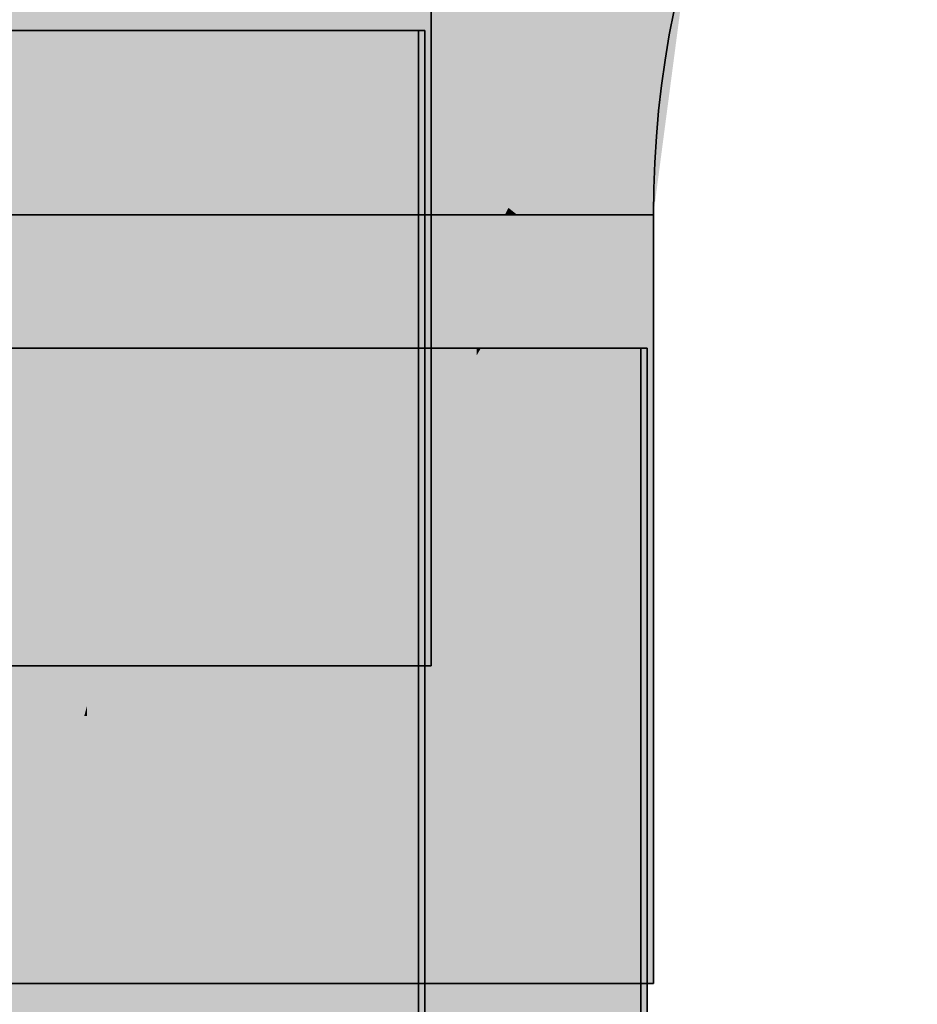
# Model space of a CAD drawing. Extents: x -350 to 540, y -53 to 541.
# Tile 465 of 569: x 248.36 to 249.77, y 205.87 to 207.42. Entities that reach past the tile are written whole.
import ezdxf
from ezdxf.lldxf.tags import DXFTag

# ---------------------------------------------------------------- set-up
doc = ezdxf.new("R2010")
doc.units = 0
doc.layers.get('0').update_dxf_attribs({"lineweight": 35})
for name, color, linetype, lineweight, true_color in [('L_Bauteil', 7, 'Continuous', 35, 0xababab), ('L_Bauteil-Shading', 7, 'Continuous', 35, 0xababab), ('L_Zuluft', 6, 'Continuous', 35, 0xff00ff), ('L_Zuluft-Shading', 6, 'Continuous', 35, 0xff00ff)]:
    doc.layers.add(name, color=color, linetype=linetype, lineweight=lineweight, true_color=true_color)
tags = doc.linetypes.add('STRICHPUNKT2', pattern=[12.7, 6.35, -3.175, 0, -3.175]).pattern_tags.tags
tags[10:11] = [DXFTag(74, 4), DXFTag(75, 0), DXFTag(340, '0'), DXFTag(46, 0.0), DXFTag(50, 0.0), DXFTag(44, 0.0), DXFTag(45, 0.0)]
tags[8:9] = [DXFTag(74, 4), DXFTag(75, 0), DXFTag(340, '0'), DXFTag(46, 0.0), DXFTag(50, 0.0), DXFTag(44, 0.0), DXFTag(45, 0.0)]
tags[6:7] = [DXFTag(74, 4), DXFTag(75, 0), DXFTag(340, '0'), DXFTag(46, 0.0), DXFTag(50, 0.0), DXFTag(44, 0.0), DXFTag(45, 0.0)]
tags[4:5] = [DXFTag(74, 4), DXFTag(75, 0), DXFTag(340, '0'), DXFTag(46, 0.0), DXFTag(50, 0.0), DXFTag(44, 0.0), DXFTag(45, 0.0)]

# ---------------------------------------------------------------- blocks, each defined once
blk = doc.blocks.new('3D-Ansicht-A06HSWBANL', base_point=(172.3963, 139.9809))
at = {"layer": 'L_Bauteil-Shading', "color": 9, "true_color": 0xb3bbc4}
for points in [[(248.4391, 207.4024), (248.2265, 207.4024), (248.4391, 206.321), (248.2556, 206.3081)], [(248.2333, 207.2898), (248.3204, 207.002), (248.2765, 207.4024), (248.4442, 207.4024)], [(248.4442, 207.4024), (248.3204, 207.002), (248.4447, 207), (248.4, 206.739)], [(248.4442, 207.4024), (248.4447, 207), (248.4447, 207.4024)], [(248.2474, 206.7656), (248.4, 206.739), (248.3204, 207.002)], [(248.4, 206.739), (248.4447, 206.5914), (248.4447, 207)], [(248.3611, 206.8809), (248.3604, 206.9024), (248.3604, 206.8803)], [(248.3863, 206.9024), (248.3604, 206.9024), (248.3611, 206.8809)], [(248.6336, 206.4102), (248.6336, 206.9024), (248.3611, 206.8809), (248.3863, 206.9024)], [(248.3776, 206.5133), (248.3642, 206.9024), (248.3642, 206.4824)], [(248.3974, 206.5589), (248.3974, 206.9024), (248.3776, 206.5133), (248.3642, 206.9024)], [(248.5717, 206.9024), (248.3974, 206.9024), (248.3974, 206.6953)], [(248.3974, 206.6953), (248.6391, 206.9024), (248.5717, 206.9024)], [(248.6391, 206.9024), (248.3974, 206.6953), (248.6391, 206.7803), (248.408, 206.3549)], [(248.3891, 206.0635), (248.3611, 206.8809), (248.3604, 206.0229), (248.3604, 206.8803)], [(248.6336, 206.4102), (248.3611, 206.8809), (248.3891, 206.0635)], [(248.408, 206.3549), (248.4299, 205.6487), (248.6391, 206.7803), (248.6391, 206.1157)], [(248.2474, 206.7656), (248.2517, 206.6049), (248.4, 206.739), (248.3755, 206.5962)], [(248.3755, 206.5962), (248.4447, 206.5914), (248.4, 206.739)], [(248.3974, 206.6953), (248.3974, 206.3355), (248.408, 206.3549)], [(248.4447, 206.5914), (248.2517, 206.6049), (248.4447, 206.3791), (248.2575, 206.389)], [(248.3974, 205.9366), (248.3974, 206.5589), (248.3776, 206.5133)], [(248.3974, 198.9024), (248.3974, 205.9366), (248.3642, 206.4824), (248.3776, 206.5133)], [(248.3974, 198.9024), (248.3642, 206.4824), (248.3642, 198.9024)], [(248.3891, 206.0635), (248.436, 204.6902), (248.6336, 206.4102), (248.6336, 205.2033)], [(248.3743, 203), (248.2575, 206.389), (248.3508, 202.9049)], [(248.2575, 206.389), (248.3743, 203), (248.4447, 206.3791), (248.4447, 203.2859)], [(248.3974, 206.3355), (248.4299, 205.6487), (248.408, 206.3549)], [(248.3974, 206.3355), (248.3974, 205.9366), (248.4299, 205.6487), (248.4089, 205.6019)], [(248.4391, 206.321), (248.2556, 206.3081), (248.4391, 206.1086), (248.2613, 206.093)], [(248.4391, 205.2896), (248.4391, 206.1086), (248.2797, 205.4007), (248.2613, 206.093)], [(248.6391, 204.9397), (248.6391, 206.1157), (248.4809, 204.0039), (248.4299, 205.6487)], [(248.3604, 206.0229), (248.3604, 204.494), (248.3891, 206.0635), (248.436, 204.6902)], [(248.4089, 205.6019), (248.3974, 205.9366), (248.3974, 205.5762)]]:
    blk.add_solid(points, dxfattribs=at)
at = {"layer": 'L_Bauteil-Shading', "color": 253, "true_color": 0xa9b0b9}
for points in [[(248.4391, 206.321), (248.4597, 206.3232), (248.4391, 207.4024), (248.4639, 206.3386)], [(248.5022, 206.478), (248.4391, 207.4024), (248.4639, 206.3386)], [(248.5022, 206.478), (248.6255, 206.9804), (248.4391, 207.4024), (248.6255, 207.4024)], [(248.4534, 207.0319), (248.4447, 207.4024), (248.4447, 207)], [(248.5545, 207.4024), (248.4447, 207.4024), (248.4534, 207.0319)], [(248.4638, 206.5893), (248.5545, 207.4024), (248.4534, 207.0319)], [(248.4638, 206.5893), (248.6326, 207.2641), (248.5545, 207.4024), (248.6326, 207.4024)], [(248.6326, 207.2641), (248.4638, 206.5893), (248.5414, 206.5809)], [(248.6326, 206.5711), (248.6326, 207.2641), (248.5414, 206.5809)], [(248.4447, 206.5914), (248.4638, 206.5893), (248.4447, 207), (248.4534, 207.0319)], [(248.6126, 206.8807), (248.6255, 206.9804), (248.5022, 206.478)], [(248.6255, 206.3411), (248.6255, 206.9804), (248.5414, 206.332)], [(248.873, 206.9024), (248.6336, 206.9024), (248.873, 206.7644), (248.6477, 206.4311)], [(248.6477, 206.4311), (248.6336, 206.9024), (248.6336, 206.4102)], [(248.6427, 206.7857), (248.6391, 206.9024), (248.6391, 206.7803)], [(248.7187, 206.9024), (248.6391, 206.9024), (248.6427, 206.7857)], [(248.8801, 206.6299), (248.8801, 206.9024), (248.6427, 206.7857), (248.7187, 206.9024)], [(248.5414, 206.332), (248.6126, 206.8807), (248.4643, 206.3237), (248.5022, 206.478)], [(248.6391, 206.1157), (248.6614, 206.1632), (248.6391, 206.7803), (248.6427, 206.7857)], [(248.8801, 206.6299), (248.6427, 206.7857), (248.6614, 206.1632)], [(248.873, 206.7644), (248.6477, 206.4311), (248.873, 205.8483), (248.6806, 205.3301)], [(248.8801, 206.1477), (248.8801, 206.6299), (248.6905, 205.1972), (248.6614, 206.1632)], [(248.4688, 206.3769), (248.4638, 206.5893), (248.4447, 206.3791), (248.4447, 206.5914)], [(248.6326, 206.5711), (248.4638, 206.5893), (248.6326, 206.362), (248.4688, 206.3769)], [(248.4643, 206.3237), (248.5022, 206.478), (248.4639, 206.3386)], [(248.6806, 205.3301), (248.6477, 206.4311), (248.6336, 205.2033), (248.6336, 206.4102)], [(248.529, 203.8117), (248.4688, 206.3769), (248.4447, 203.2859), (248.4447, 206.3791)], [(248.6326, 204.4573), (248.6326, 206.362), (248.529, 203.8117), (248.4688, 206.3769)], [(248.4597, 206.3232), (248.4643, 206.3237), (248.4639, 206.3386)], [(248.6255, 206.3411), (248.4643, 206.3237), (248.6255, 206.132), (248.4692, 206.1124)], [(248.4692, 206.1124), (248.4643, 206.3237), (248.4391, 206.1086), (248.4391, 206.321)], [(248.6905, 205.1972), (248.6614, 206.1632), (248.6391, 204.9397), (248.6391, 206.1157)], [(248.8801, 204.6234), (248.8801, 206.1477), (248.737, 203.6539), (248.6905, 205.1972)], [(248.6255, 205.0902), (248.6255, 206.132), (248.4896, 205.2356), (248.4692, 206.1124)], [(248.4692, 206.1124), (248.4391, 206.1086), (248.4896, 205.2356), (248.4391, 205.2896)]]:
    blk.add_solid(points, dxfattribs=at)
at = {"layer": 'L_Bauteil-Shading', "color": 253, "true_color": 0x9ca2aa}
for points in [[(248.6326, 207.0349), (248.6255, 207.4024), (248.6255, 206.9804)], [(248.6799, 207.4024), (248.6255, 207.4024), (248.6326, 207.0349)], [(248.6349, 207.2814), (248.6326, 207.4024), (248.6326, 207.2641)], [(248.6512, 207.4024), (248.6326, 207.4024), (248.6349, 207.2814)], [(248.7785, 206.3657), (248.7785, 207.4024), (248.6326, 207.0349), (248.6799, 207.4024)], [(248.6349, 207.2814), (248.7696, 206.6295), (248.7868, 207.4024), (248.7868, 206.8148)], [(248.6349, 207.2814), (248.7868, 207.4024), (248.6512, 207.4024)], [(248.6326, 206.5711), (248.6487, 206.5685), (248.6326, 207.2641), (248.6349, 207.2814)], [(248.6487, 206.5685), (248.7623, 206.5503), (248.6349, 207.2814), (248.7696, 206.6295)], [(248.6255, 206.3411), (248.6458, 206.3444), (248.6255, 206.9804), (248.6326, 207.0349)], [(248.7785, 206.3657), (248.6326, 207.0349), (248.6458, 206.3444)], [(248.8763, 206.7695), (248.873, 206.9024), (248.873, 206.7644)], [(248.9613, 206.9024), (248.873, 206.9024), (248.8763, 206.7695)], [(249.0695, 206.4044), (249.0695, 206.9024), (248.8763, 206.7695), (248.9613, 206.9024)], [(248.8865, 206.6428), (248.8801, 206.9024), (248.8801, 206.6299)], [(249.0164, 206.9024), (248.8801, 206.9024), (248.8865, 206.6428)], [(248.8865, 206.6428), (249.0778, 206.9024), (249.0164, 206.9024)], [(248.8865, 206.6428), (248.9474, 206.4011), (249.0778, 206.9024), (249.0778, 206.8916)], [(248.9474, 206.4011), (249.0778, 205.8844), (249.0778, 206.8916)], [(248.7696, 206.6295), (248.7868, 206.5463), (248.7868, 206.8148)], [(248.8972, 205.9168), (248.8763, 206.7695), (248.873, 205.8483), (248.873, 206.7644)], [(249.0695, 206.4044), (248.8763, 206.7695), (248.8972, 205.9168)], [(248.7623, 206.5503), (248.7868, 206.5463), (248.7696, 206.6295)], [(248.8971, 206.2119), (248.8865, 206.6428), (248.8801, 206.1477), (248.8801, 206.6299)], [(248.9474, 206.4011), (248.8865, 206.6428), (248.8971, 206.2119)], [(248.6527, 206.3592), (248.6487, 206.5685), (248.6326, 206.362), (248.6326, 206.5711)], [(248.7868, 206.5463), (248.6487, 206.5685), (248.7868, 206.34), (248.6527, 206.3592)], [(248.9287, 204.9337), (249.0778, 205.8844), (248.8971, 206.2119), (248.9474, 206.4011)], [(248.8972, 205.9168), (248.9654, 203.1422), (249.0695, 206.4044), (249.0695, 204.0601)], [(248.7785, 206.3657), (248.6458, 206.3444), (248.7785, 206.1592), (248.6497, 206.1363)], [(248.6407, 204.5327), (248.6326, 206.362), (248.6326, 204.4573)], [(248.6326, 206.362), (248.6407, 204.5327), (248.6527, 206.3592), (248.6808, 204.9032)], [(248.7868, 205.8846), (248.7868, 206.34), (248.6808, 204.9032), (248.6527, 206.3592)], [(248.6497, 206.1363), (248.6458, 206.3444), (248.6255, 206.132), (248.6255, 206.3411)], [(248.8801, 204.6234), (248.9287, 204.9337), (248.8801, 206.1477), (248.8971, 206.2119)], [(248.7785, 206.1592), (248.7024, 206.1456), (248.7785, 199.4024), (248.7024, 203.381)], [(248.6497, 206.1363), (248.6255, 206.132), (248.6711, 205.0178), (248.656, 205.0419)], [(248.7024, 204.9681), (248.7024, 206.1456), (248.6711, 205.0178), (248.6497, 206.1363)], [(248.656, 205.0419), (248.6255, 206.132), (248.6255, 205.0902)], [(248.873, 205.8483), (248.873, 202.3282), (248.8972, 205.9168), (248.9654, 203.1422)], [(248.6808, 204.9032), (248.713, 203.2311), (248.7868, 205.8846), (248.7868, 203.4482)], [(249.0778, 198.9024), (249.0778, 205.8844), (248.9287, 204.9337)]]:
    blk.add_solid(points, dxfattribs=at)
at = {"layer": 'L_Bauteil-Shading', "color": 252, "true_color": 0x8c9299}
for points in [[(248.7932, 206.3693), (248.7785, 207.4024), (248.7785, 206.3657)], [(248.8922, 206.6068), (248.8922, 207.4024), (248.7932, 206.3693), (248.7785, 207.4024)], [(248.7942, 206.888), (248.7868, 207.4024), (248.7868, 206.8148)], [(248.846, 207.4024), (248.7868, 207.4024), (248.7942, 206.888)], [(248.7942, 206.888), (248.9014, 207.4024), (248.846, 207.4024)], [(248.7942, 206.888), (248.8569, 206.6714), (248.9014, 207.4024), (248.9014, 207.3452)], [(248.8569, 206.6714), (248.9014, 206.5181), (248.9014, 207.3452)], [(249.0781, 206.4306), (249.0695, 206.9024), (249.0695, 206.4044)], [(249.2155, 206.9024), (249.0695, 206.9024), (249.2155, 206.85), (249.0781, 206.4306)], [(249.078, 206.8919), (249.0778, 206.9024), (249.0778, 206.8916)], [(249.0842, 206.9024), (249.0778, 206.9024), (249.078, 206.8919)], [(249.078, 206.8919), (249.207, 206.7457), (249.0842, 206.9024), (249.207, 206.9024)], [(249.207, 206.7457), (249.2247, 206.7256), (249.207, 206.9024), (249.2247, 206.9024)], [(248.7868, 206.5463), (248.7991, 206.5433), (248.7868, 206.8148), (248.7942, 206.888)], [(248.7991, 206.5433), (248.8477, 206.5313), (248.7942, 206.888), (248.8569, 206.6714)], [(249.0778, 205.8844), (249.0947, 205.9813), (249.0778, 206.8916), (249.078, 206.8919)], [(249.0947, 205.9813), (249.207, 206.6241), (249.078, 206.8919), (249.207, 206.7457)], [(249.2155, 206.85), (249.0781, 206.4306), (249.2155, 205.4423), (249.1137, 204.4789)], [(249.207, 206.6241), (249.2247, 206.7256), (249.207, 206.7457)], [(249.2247, 206.7256), (249.207, 206.6241), (249.2247, 198.9024), (249.207, 199.8682)], [(248.8477, 206.5313), (248.9014, 206.5181), (248.8569, 206.6714)], [(249.207, 206.6241), (249.0947, 205.9813), (249.207, 199.8682)], [(248.8922, 206.6068), (248.7932, 206.3693), (248.8775, 206.39)], [(248.8922, 206.3937), (248.8922, 206.6068), (248.8775, 206.39)], [(248.8021, 206.3365), (248.7991, 206.5433), (248.7868, 206.34), (248.7868, 206.5463)], [(248.9014, 206.5181), (248.7991, 206.5433), (248.9014, 206.3137), (248.8021, 206.3365)], [(249.1137, 204.4789), (249.0781, 206.4306), (249.0695, 204.0601), (249.0695, 206.4044)], [(248.8922, 206.3937), (248.7932, 206.3693), (248.8922, 206.1891), (248.7961, 206.1638)], [(248.7961, 206.1638), (248.7932, 206.3693), (248.7785, 206.1592), (248.7785, 206.3657)], [(248.8049, 206.1413), (248.8021, 206.3365), (248.7868, 205.8846), (248.7868, 206.34)], [(248.8183, 206.3327), (248.8021, 206.3365), (248.8049, 206.1413)], [(248.8049, 206.1413), (248.84, 203.6884), (248.8183, 206.3327), (248.8479, 203.724)], [(248.8183, 206.3327), (248.8479, 203.724), (248.9014, 206.3137), (248.9014, 203.9657)], [(248.8606, 204.6471), (248.8606, 206.1808), (248.8161, 204.7556), (248.7961, 206.1638)], [(248.8922, 206.1891), (248.8606, 206.1808), (248.8922, 199.4024), (248.8606, 201.6219)], [(248.7898, 206.1622), (248.7785, 206.1592), (248.7898, 205.5319)], [(248.7898, 205.5319), (248.7785, 206.1592), (248.7898, 199.4024), (248.7785, 199.4024)], [(248.8161, 204.7556), (248.7961, 206.1638), (248.7898, 205.5319), (248.7898, 206.1622)], [(248.7868, 205.8846), (248.7868, 203.4482), (248.8049, 206.1413), (248.84, 203.6884)], [(249.0778, 198.9024), (249.207, 198.9024), (249.0947, 205.9813), (249.207, 199.8682)], [(249.0778, 198.9024), (249.0947, 205.9813), (249.0778, 205.8844)]]:
    blk.add_solid(points, dxfattribs=at)
at = {"layer": 'L_Bauteil-Shading', "color": 8, "true_color": 0x7b8086}
for points in [[(248.8982, 206.7081), (248.8922, 207.4024), (248.8922, 206.6068)], [(248.9399, 207.4024), (248.8922, 207.4024), (248.8982, 206.7081)], [(248.8982, 206.7081), (248.9499, 206.4783), (248.9621, 207.4024), (248.9621, 206.8158)], [(248.8982, 206.7081), (248.9621, 207.4024), (248.9399, 207.4024)], [(248.9018, 207.3505), (248.9014, 207.4024), (248.9014, 207.3452)], [(248.9063, 207.4024), (248.9014, 207.4024), (248.9018, 207.3505)], [(248.9018, 207.3505), (248.945, 206.819), (248.9063, 207.4024), (248.9629, 207.4024)], [(248.945, 206.819), (248.972, 206.4875), (248.9629, 207.4024), (248.972, 207.4024)], [(248.9014, 206.5181), (248.9092, 206.5147), (248.9014, 207.3452), (248.9018, 207.3505)], [(248.9092, 206.5147), (248.9354, 206.5034), (248.9018, 207.3505), (248.945, 206.819)], [(249.2161, 206.852), (249.2155, 206.9024), (249.2155, 206.85)], [(249.2303, 206.9024), (249.2155, 206.9024), (249.2161, 206.852)], [(249.3054, 206.4217), (249.3054, 206.9024), (249.2161, 206.852), (249.2303, 206.9024)], [(249.2267, 206.7338), (249.2247, 206.9024), (249.2247, 206.7256)], [(249.2267, 206.7338), (249.2357, 206.7726), (249.2247, 206.9024), (249.2357, 206.9024)], [(249.2357, 206.7726), (249.2659, 206.9024), (249.2357, 206.9024)], [(249.3152, 198.9024), (249.3152, 206.9024), (249.2357, 206.7726), (249.2659, 206.9024)], [(249.2301, 205.6016), (249.2161, 206.852), (249.2155, 205.4423), (249.2155, 206.85)], [(249.3054, 206.4217), (249.2161, 206.852), (249.2301, 205.6016)], [(248.9354, 206.5034), (248.972, 206.4875), (248.945, 206.819)], [(248.9499, 206.4783), (248.9621, 206.424), (248.9621, 206.8158)], [(249.2357, 206.7726), (249.2267, 206.7338), (249.2357, 205.9366)], [(249.3152, 198.9024), (249.2357, 206.7726), (249.2357, 205.9366)], [(249.2247, 198.9024), (249.2357, 198.9024), (249.2267, 206.7338), (249.2357, 205.9366)], [(249.2247, 198.9024), (249.2267, 206.7338), (249.2247, 206.7256)], [(248.8922, 206.3937), (248.9009, 206.3975), (248.8922, 206.6068), (248.8982, 206.7081)], [(248.9009, 206.3975), (248.9477, 206.4178), (248.8982, 206.7081), (248.9499, 206.4783)], [(248.911, 206.3097), (248.9092, 206.5147), (248.9014, 206.3137), (248.9014, 206.5181)], [(248.972, 206.4875), (248.9092, 206.5147), (248.972, 206.2843), (248.911, 206.3097)], [(248.9477, 206.4178), (248.9621, 206.424), (248.9499, 206.4783)], [(248.9621, 206.424), (248.9009, 206.3975), (248.9621, 206.2207), (248.9027, 206.1939)], [(249.2944, 199.8805), (249.3054, 198.9024), (249.2944, 206.3019), (249.3054, 206.4217)], [(248.9027, 206.1939), (248.9009, 206.3975), (248.8922, 206.1891), (248.8922, 206.3937)], [(248.9267, 204.1675), (248.911, 206.3097), (248.9014, 203.9657), (248.9014, 206.3137)], [(248.972, 204.5273), (248.972, 206.2843), (248.9297, 204.1912), (248.911, 206.3097)], [(248.9297, 204.1912), (248.911, 206.3097), (248.9267, 204.1675)], [(249.2944, 206.3019), (249.2438, 205.7504), (249.2944, 199.8805), (249.2438, 204.3855)], [(248.9116, 206.1979), (248.9116, 206.0932), (248.9552, 206.2176), (248.9403, 205.8646)], [(248.9552, 206.2176), (248.9403, 205.8646), (248.9552, 205.7463)], [(248.9621, 206.2207), (248.9552, 206.2176), (248.9621, 199.4024), (248.9552, 200.2016)], [(248.9116, 206.1979), (248.9027, 206.1939), (248.9116, 205.1829)], [(248.9027, 206.1939), (248.8922, 206.1891), (248.9116, 205.1829), (248.9116, 204.3436)], [(248.9116, 204.3436), (248.8922, 206.1891), (248.9116, 199.4024), (248.8922, 199.4024)], [(248.9116, 206.0932), (248.9116, 205.1829), (248.9403, 205.8646)], [(249.2357, 198.9024), (249.3152, 198.9024), (249.2357, 205.9366)]]:
    blk.add_solid(points, dxfattribs=at)
at = {"layer": 'L_Bauteil-Shading', "color": 251, "true_color": 0x686d72}
for points in [[(248.9754, 207.4024), (248.9621, 207.4024), (248.9637, 206.8836)], [(248.9637, 206.8836), (248.9621, 207.4024), (248.9621, 206.8158)], [(248.9637, 206.8836), (248.9845, 206.4811), (248.9858, 207.4024), (248.9858, 206.6585)], [(248.9637, 206.8836), (248.9858, 207.4024), (248.9754, 207.4024)], [(248.9747, 206.4838), (248.972, 207.4024), (248.972, 206.4875)], [(248.9747, 206.4838), (248.9908, 206.4623), (248.972, 207.4024), (248.9908, 206.6543)], [(248.972, 207.4024), (248.9908, 206.6543), (248.9872, 207.4024), (248.9908, 207.3326)], [(248.9958, 207.2355), (248.9958, 207.4024), (248.9872, 207.4024)], [(248.9908, 206.6543), (248.9958, 206.4556), (248.9908, 207.3326), (248.9958, 207.2355)], [(249.3325, 206.9024), (249.3054, 206.9024), (249.3071, 206.452)], [(249.3071, 206.452), (249.3054, 206.9024), (249.3054, 206.4217)], [(249.334, 201.9973), (249.3152, 206.9024), (249.334, 198.9024), (249.3152, 198.9024)], [(249.334, 206.9024), (249.3152, 206.9024), (249.334, 201.9973)], [(249.3358, 198.9024), (249.3358, 206.9024), (249.3239, 206.7496), (249.3325, 206.9024)], [(249.3432, 206.9024), (249.334, 206.9024), (249.3432, 199.5748), (249.334, 201.9973)], [(249.3458, 198.9024), (249.3458, 206.9024), (249.3432, 199.5748), (249.3432, 206.9024)], [(248.9621, 206.424), (248.965, 206.4279), (248.9621, 206.8158), (248.9637, 206.8836)], [(248.965, 206.4279), (248.9843, 206.4536), (248.9637, 206.8836), (248.9845, 206.4811)], [(249.3239, 206.7496), (249.3071, 206.452), (249.3239, 202.033)], [(249.3358, 198.9024), (249.3239, 206.7496), (249.3239, 202.033)], [(248.9845, 206.4811), (248.9858, 206.4556), (248.9858, 206.6585)], [(248.9908, 206.4623), (248.9958, 206.4556), (248.9908, 206.6543)], [(248.9753, 206.2799), (248.9747, 206.4838), (248.972, 206.2843), (248.972, 206.4875)], [(248.9908, 206.4623), (248.9747, 206.4838), (248.9908, 206.2595), (248.9753, 206.2799)], [(248.9843, 206.4536), (248.9858, 206.4556), (248.9845, 206.4811)], [(248.9958, 206.2529), (248.9958, 206.4556), (248.9908, 206.2595), (248.9908, 206.4623)], [(248.9858, 206.4556), (248.965, 206.4279), (248.9858, 206.2527), (248.9656, 206.2254)], [(249.3054, 198.9024), (249.3239, 198.9024), (249.3071, 206.452), (249.3239, 202.033)], [(249.3054, 198.9024), (249.3071, 206.452), (249.3054, 206.4217)], [(248.9656, 206.2254), (248.965, 206.4279), (248.9621, 206.2207), (248.9621, 206.424)], [(248.9799, 204.7229), (248.9753, 206.2799), (248.9777, 204.6673), (248.972, 206.2843)], [(248.9777, 204.6673), (248.972, 206.2843), (248.972, 204.5273)], [(248.9799, 204.7229), (248.9908, 204.9888), (248.9753, 206.2799), (248.9908, 206.2595)], [(248.9908, 204.9888), (248.9932, 205.0484), (248.9908, 206.2595), (248.9932, 206.2563)], [(248.9858, 205.1113), (248.9858, 206.2527), (248.9739, 205.4026), (248.9739, 206.2366)], [(248.9958, 206.2529), (248.9932, 206.2563), (248.9958, 199.4024), (248.9932, 200.2646)], [(248.9739, 206.2366), (248.9656, 206.2254), (248.9739, 203.4238)], [(248.9621, 206.2207), (248.9739, 203.4238), (248.9656, 206.2254)], [(248.9621, 206.2207), (248.9621, 199.4024), (248.9739, 203.4238), (248.9739, 199.4024)]]:
    blk.add_solid(points, dxfattribs=at)
at = {"layer": 'L_Bauteil-Shading', "color": 9, "true_color": 0xbac2cc}
for points in [[(248.3604, 206.9024), (248.064, 206.9024), (248.3604, 206.8803), (248.0735, 206.6458)], [(248.3642, 206.4824), (248.3642, 206.9024), (248.3282, 206.3171), (248.3282, 206.9024)], [(248.3604, 206.8803), (248.0735, 206.6458), (248.3604, 206.0229), (248.1093, 205.6794)], [(248.3642, 198.9024), (248.3642, 206.4824), (248.3282, 199.8682), (248.3282, 206.3171)], [(248.3604, 206.0229), (248.1093, 205.6794), (248.3604, 204.494), (248.1709, 204.0169)]]:
    blk.add_solid(points, dxfattribs=at)
at = {"layer": 'L_Zuluft-Shading', "color": 6, "true_color": 0xf500f5}
for points in [[(248.0793, 206.8738), (248.3808, 207.6875), (248.2321, 207.8124), (248.3808, 207.8124)], [(248.3039, 207.5), (248.1961, 207.248), (248.6376, 207.7336), (248.6123, 207.5417)], [(248.0793, 206.8738), (248.3808, 207.2199), (248.3808, 207.6875)], [(248.3974, 207.1124), (248.5558, 207.1124), (248.3021, 207.3228), (248.6123, 207.5417)], [(248.1961, 207.248), (248.1699, 207.1124), (248.3021, 207.3228), (248.3974, 207.1124)], [(248.0793, 206.8738), (248.0793, 206.6146), (248.3808, 207.2199), (248.2004, 206.608)], [(248.2004, 206.608), (248.3808, 206.5981), (248.3808, 207.2199)], [(248.5558, 207.1124), (248.1699, 207.1124), (248.5558, 205.9024), (248.1699, 205.9024)], [(248.3808, 206.4024), (248.3808, 206.5981), (248.0793, 206.4024), (248.0793, 206.6146)]]:
    blk.add_solid(points, dxfattribs=at)
at = {"layer": 'L_Zuluft-Shading', "color": 212, "true_color": 0xe400e4}
for points in [[(248.4322, 207.8124), (248.3808, 207.6875), (248.5829, 207.8124), (248.3808, 207.2199)], [(248.3808, 207.2199), (248.3808, 206.5981), (248.5829, 207.8124), (248.6397, 207.8124)], [(248.3808, 206.5981), (248.5414, 206.5819), (248.6397, 207.8124), (248.6397, 207.3187)], [(248.9114, 207.2965), (248.9576, 207.6478), (248.8593, 207.5385)], [(248.8593, 207.5385), (248.8468, 207.5963), (248.7162, 207.3793), (248.6718, 207.4487)], [(248.5558, 207.1124), (248.6581, 207.4701), (248.6123, 207.5417)], [(248.83, 207.2017), (248.9114, 207.2965), (248.7162, 207.3793), (248.8593, 207.5385)], [(248.7162, 207.3793), (248.6718, 207.4487), (248.5929, 207.2422), (248.6457, 207.4267)], [(248.5558, 207.1124), (248.83, 207.2017), (248.5929, 207.2422), (248.7162, 207.3793)], [(248.5414, 206.5819), (248.6397, 206.572), (248.6397, 207.3187)], [(248.83, 207.2017), (248.8871, 207.1124), (248.9114, 207.2965)], [(248.83, 207.2017), (248.5558, 207.1124), (248.7532, 207.1124)], [(248.7532, 207.1124), (248.8871, 207.1124), (248.83, 207.2017)], [(248.7532, 207.1124), (248.5558, 207.1124), (248.5558, 206.8876)], [(248.8871, 205.9024), (248.8871, 207.1124), (248.5558, 206.8876), (248.7532, 207.1124)], [(248.8871, 205.9024), (248.5558, 206.8876), (248.5558, 205.9024)], [(248.6397, 206.4024), (248.6397, 206.572), (248.3808, 206.4024), (248.3808, 206.5981)]]:
    blk.add_solid(points, dxfattribs=at)
at = {"layer": 'L_Zuluft-Shading', "color": 212, "true_color": 0xcd00cd}
for points in [[(248.7062, 207.8124), (248.6397, 207.8124), (248.6397, 207.3187)], [(248.6397, 206.572), (248.7062, 207.8124), (248.6397, 207.3187)], [(248.7062, 207.8124), (248.6397, 206.572), (248.8383, 207.3687), (248.7617, 206.5511)], [(248.7062, 207.8124), (248.8383, 207.3687), (248.8383, 207.8124)], [(248.7617, 206.5511), (248.8383, 206.5379), (248.8383, 207.3687)], [(249.1222, 207.1124), (248.8871, 207.1124), (248.8871, 206.6494)], [(249.1414, 205.9024), (249.1414, 207.1124), (248.8871, 206.6494), (249.1222, 207.1124)], [(249.1414, 205.9024), (248.8871, 206.6494), (248.8871, 205.9024)], [(248.8383, 206.4024), (248.8383, 206.5379), (248.6397, 206.4024), (248.6397, 206.572)]]:
    blk.add_solid(points, dxfattribs=at)
at = {"layer": 'L_Zuluft-Shading', "color": 214, "true_color": 0xb000b0}
for points in [[(248.8864, 207.8124), (248.8383, 207.8124), (248.8383, 207.3687)], [(248.8383, 206.5379), (248.8864, 207.8124), (248.8383, 207.3687)], [(248.8864, 207.8124), (248.8383, 206.5379), (248.9354, 207.8124), (248.8433, 206.5363)], [(248.8433, 206.5363), (248.9632, 206.4982), (248.9354, 207.8124), (248.9632, 207.8124)], [(249.3013, 207.1124), (249.1414, 207.1124), (249.1414, 206.2842)], [(249.3013, 205.9024), (249.3013, 207.1124), (249.1414, 205.9024), (249.1414, 206.2842)], [(248.9632, 206.4024), (248.9632, 206.4982), (248.8383, 206.4024), (248.8383, 206.5379)]]:
    blk.add_solid(points, dxfattribs=at)
at = {"layer": 'L_Zuluft-Shading', "color": 214, "true_color": 0x900090}
for points in [[(249.0058, 206.4556), (249.0058, 207.8124), (248.9632, 206.4982), (248.9632, 207.8124)], [(249.4103, 207.5265), (249.3576, 207.5406), (249.3558, 207.1124), (249.3013, 207.1124)], [(249.3558, 207.1124), (249.3013, 207.1124), (249.3558, 205.9024), (249.3013, 205.9024)], [(249.0058, 206.4024), (249.0058, 206.4556), (248.9632, 206.4024), (248.9632, 206.4982)]]:
    blk.add_solid(points, dxfattribs=at)
at = {"layer": 'L_Zuluft-Shading', "color": 212, "true_color": 0xcc00cc}
for points in [[(248.9114, 207.2965), (248.964, 207.3524), (248.9576, 207.6478), (249.0506, 207.6229)], [(248.964, 207.3524), (249.1847, 207.587), (249.0506, 207.6229)], [(248.9836, 207.3085), (249.182, 207.5555), (248.9982, 207.3497), (249.1847, 207.587)], [(248.9982, 207.3497), (249.1847, 207.587), (249.0205, 207.4125)], [(249.2032, 207.582), (249.182, 207.5555), (249.1487, 207.1679)], [(249.1487, 207.1679), (249.182, 207.5555), (249.1275, 207.1235), (248.9494, 207.2661)], [(248.964, 207.3524), (248.939, 207.2744), (249.0205, 207.4125), (248.9982, 207.3497)], [(248.9114, 207.2965), (248.939, 207.2744), (248.964, 207.3524)], [(248.9494, 207.2661), (248.9836, 207.3085), (248.939, 207.2744), (248.9982, 207.3497)], [(248.8871, 207.1124), (248.939, 207.2744), (248.9114, 207.2965)], [(249.1275, 207.1235), (248.9494, 207.2661), (248.8871, 207.1124), (248.9277, 207.2389)], [(248.9494, 207.2661), (248.939, 207.2744), (248.9277, 207.2389)], [(249.1275, 207.1235), (249.1414, 207.1124), (249.1487, 207.1679)], [(249.1275, 207.1235), (248.8871, 207.1124), (249.1222, 207.1124)], [(249.1222, 207.1124), (249.1414, 207.1124), (249.1275, 207.1235)]]:
    blk.add_solid(points, dxfattribs=at)
at = {"layer": 'L_Zuluft-Shading', "color": 214, "true_color": 0xaf00af}
for points in [[(249.1487, 207.1679), (249.1662, 207.1991), (249.2032, 207.582), (249.2706, 207.564)], [(249.1662, 207.1991), (249.3576, 207.5406), (249.2706, 207.564)], [(249.1414, 207.1124), (249.3013, 207.1124), (249.1662, 207.1991), (249.3576, 207.5406)], [(249.1414, 207.1124), (249.1662, 207.1991), (249.1487, 207.1679)]]:
    blk.add_solid(points, dxfattribs=at)
blk = doc.blocks.new('Bogen-A06HSWV2NL', base_point=(246.1558, 207.1124))
at = {"color": 0, "linetype": 'ByBlock', "lineweight": -2, "ltscale": 0.35}
blk.add_line((249.3558, 207.1124), (246.1558, 207.1124), dxfattribs=at)
for major_axis in [(0, 4.8), (0, 1.6)]:
    blk.add_ellipse((250.9558, 207.1124), major_axis=major_axis, ratio=1, start_param=0, end_param=1.570796, dxfattribs=at)
at = {"color": 0, "linetype": 'STRICHPUNKT2', "lineweight": 25, "ltscale": 0.25}
blk.add_ellipse((250.9558, 207.1124), major_axis=(0, 3.2), ratio=1, start_param=0, end_param=1.570796, dxfattribs=at)
blk = doc.blocks.new('FKRS-EU_DE_125_Z00-A06HSWY4NL', base_point=(246.5158, 199.4024))
at = {"color": 9, "linetype": 'ByBlock', "lineweight": -2, "ltscale": 0.35, "true_color": 0xbfc7d1}
for p, q in [((248.4391, 207.4024), (248.2265, 207.4024)), ((248.4447, 207.4024), (248.2303, 207.4024)), ((248.6255, 207.4024), (248.4391, 207.4024)), ((248.6326, 207.4024), (248.4447, 207.4024)), ((248.7785, 207.4024), (248.6255, 207.4024)), ((248.7868, 207.4024), (248.6326, 207.4024)), ((248.8921, 207.4024), (248.7785, 207.4024)), ((248.9014, 207.4024), (248.7868, 207.4024)), ((248.9621, 207.4024), (248.8921, 207.4024)), ((248.972, 207.4024), (248.9014, 207.4024)), ((248.9858, 207.4024), (248.9621, 207.4024)), ((248.9958, 207.4024), (248.972, 207.4024)), ((248.9858, 199.4024), (248.9858, 207.4024)), ((248.9958, 199.4024), (248.9958, 207.4024))]:
    blk.add_line(p, q, dxfattribs=at)
blk = doc.blocks.new('Wickelfalzrohr-A06HSWY6NL', base_point=(246.5058, 206.4024))
at = {"color": 0, "linetype": 'ByBlock', "lineweight": -2, "ltscale": 0.35}
for p, q in [((246.5058, 207.8124), (246.5058, 206.4024)), ((247.238, 207.8124), (246.5058, 207.8124)), ((248.2735, 207.8124), (247.238, 207.8124)), ((249.0058, 207.8124), (248.2735, 207.8124)), ((249.0058, 206.4024), (249.0058, 207.8124)), ((247.238, 206.4024), (246.5058, 206.4024)), ((248.2735, 206.4024), (247.238, 206.4024)), ((249.0058, 206.4024), (248.2735, 206.4024))]:
    blk.add_line(p, q, dxfattribs=at)
at = {"color": 0, "linetype": 'STRICHPUNKT2', "lineweight": 5, "ltscale": 0.13}
blk.add_line((247.7558, 206.4024), (247.7558, 207.8124), dxfattribs=at)
blk = doc.blocks.new('FKRS-EU_DE_160_Z00-A06HSWYMNL', base_point=(244.5558, 198.9024))
at = {"color": 9, "linetype": 'ByBlock', "lineweight": -2, "ltscale": 0.35, "true_color": 0xbfc7d1}
for p, q in [((248.3604, 206.9024), (248.064, 206.9024)), ((248.3642, 206.9024), (248.066, 206.9024)), ((248.6336, 206.9024), (248.3604, 206.9024)), ((248.6391, 206.9024), (248.3642, 206.9024)), ((248.873, 206.9024), (248.6336, 206.9024)), ((248.8801, 206.9024), (248.6391, 206.9024)), ((249.0695, 206.9024), (248.873, 206.9024)), ((249.0778, 206.9024), (248.8801, 206.9024)), ((249.2155, 206.9024), (249.0695, 206.9024)), ((249.2247, 206.9024), (249.0778, 206.9024)), ((249.3054, 206.9024), (249.2155, 206.9024)), ((249.3152, 206.9024), (249.2247, 206.9024)), ((249.3358, 206.9024), (249.3054, 206.9024)), ((249.3458, 206.9024), (249.3152, 206.9024)), ((249.3358, 198.9024), (249.3358, 206.9024)), ((249.3458, 198.9024), (249.3458, 206.9024))]:
    blk.add_line(p, q, dxfattribs=at)
blk = doc.blocks.new('Wickelfalzrohr-A06HSWYONL', base_point=(246.1558, 205.9024))
at = {"color": 0, "linetype": 'ByBlock', "lineweight": -2, "ltscale": 0.35}
for p, q in [((246.1558, 207.1124), (246.1558, 205.9024)), ((247.093, 207.1124), (246.1558, 207.1124)), ((248.4185, 207.1124), (247.093, 207.1124)), ((249.3558, 207.1124), (248.4185, 207.1124)), ((249.3558, 205.9024), (249.3558, 207.1124)), ((247.093, 205.9024), (246.1558, 205.9024)), ((248.4185, 205.9024), (247.093, 205.9024)), ((249.3558, 205.9024), (248.4185, 205.9024))]:
    blk.add_line(p, q, dxfattribs=at)
at = {"color": 0, "linetype": 'STRICHPUNKT2', "lineweight": 5, "ltscale": 0.13}
blk.add_line((247.7558, 205.9024), (247.7558, 207.1124), dxfattribs=at)

msp = doc.modelspace()

# ---------------------------------------------------------------- block references
msp.add_blockref('3D-Ansicht-A06HSWBANL', (172.3963, 139.9809))
at = {"layer": 'L_Bauteil', "ltscale": 0.35}
for name, p in [('FKRS-EU_DE_125_Z00-A06HSWY4NL', (246.5158, 199.4024)), ('FKRS-EU_DE_160_Z00-A06HSWYMNL', (244.5558, 198.9024))]:
    msp.add_blockref(name, p, dxfattribs=at)
at = {"layer": 'L_Zuluft', "ltscale": 0.35}
for name, p in [('Bogen-A06HSWV2NL', (246.1558, 207.1124)), ('Wickelfalzrohr-A06HSWY6NL', (246.5058, 206.4024)), ('Wickelfalzrohr-A06HSWYONL', (246.1558, 205.9024))]:
    msp.add_blockref(name, p, dxfattribs=at)

doc.saveas('drawing.dxf')
